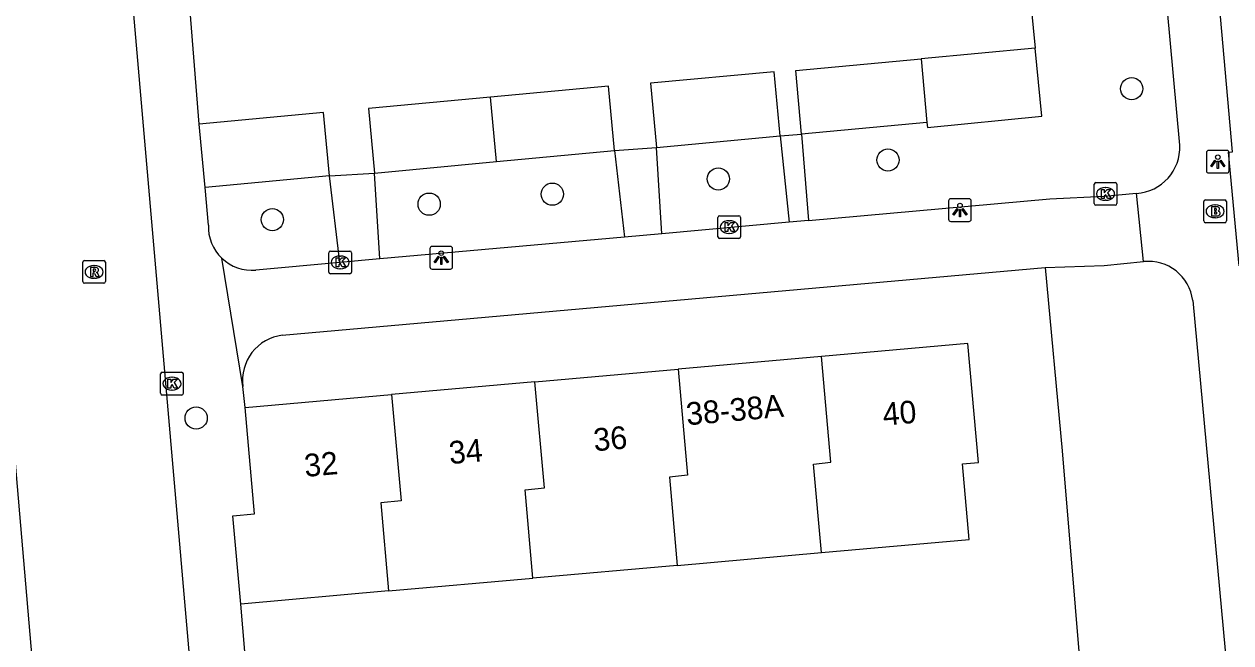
# Model space of a CAD drawing. Extents: x 162990 to 165007, y 383433 to 384336.
# Drawn here: x 164273.2 to 164326.4, y 383766.4 to 383793.7 of the extents above; entities that cross this region are included whole.
import ezdxf

# ---------------------------------------------------------------- set-up
doc = ezdxf.new("R2010")
doc.units = 0
for name, color, linetype in [('IMGEO_Boom', 7, 'Continuous'), ('IMGEO_Brandkraan', 7, 'Continuous'), ('IMGEO_Groenvoorziening', 7, 'Continuous'), ('IMGEO_Kolk', 7, 'Continuous'), ('IMGEO_Lichtpunt', 7, 'Continuous'), ('IMGEO_Pand', 7, 'Continuous'), ('IMGEO_Pand_nummerreeks', 7, 'Continuous'), ('IMGEO_Rijbaan_lokaal_open', 7, 'Continuous'), ('IMGEO_Rioolput', 7, 'Continuous'), ('IMGEO_Voetpad_open', 7, 'Continuous')]:
    doc.layers.add(name, color=color, linetype=linetype)

msp = doc.modelspace()

# ---------------------------------------------------------------- linework, layer by layer
at = {"layer": 'IMGEO_Boom'}
for centre in [(164321.983, 383790.823), (164311.244, 383787.684), (164303.767, 383786.849), (164296.454, 383786.178), (164291.032, 383785.739), (164284.126, 383785.057), (164280.765, 383776.314)]:
    msp.add_circle(centre, 0.489, dxfattribs=at)
at = {"layer": 'IMGEO_Brandkraan'}
for p, q in [((164325.232, 383785.923), (164326.084, 383785.923)), ((164325.157, 383784.997), (164325.157, 383785.849)), ((164325.645, 383785.703), (164325.67, 383785.703)), ((164326.158, 383785.849), (164326.158, 383784.997)), ((164326.084, 383784.923), (164325.232, 383784.923)), ((164325.668, 383785.143), (164325.643, 383785.143))]:
    msp.add_line(p, q, dxfattribs=at)
for points in [[(164325.232, 383785.923), (164326.084, 383785.923)], [(164325.157, 383784.997), (164325.157, 383785.849)], [(164325.505, 383785.623), (164325.505, 383785.223), (164325.718, 383785.223)], [(164325.736, 383785.623), (164325.505, 383785.623)], [(164325.684, 383785.542), (164325.63, 383785.542), (164325.63, 383785.466)], [(164325.63, 383785.466), (164325.683, 383785.466)], [(164325.692, 383785.39), (164325.63, 383785.39), (164325.63, 383785.309)], [(164326.158, 383785.849), (164326.158, 383784.997)], [(164326.084, 383784.923), (164325.232, 383784.923)], [(164325.63, 383785.309), (164325.692, 383785.309)]]:
    msp.add_lwpolyline(points, dxfattribs=at)
for centre, radius, start, end in [((164325.234, 383785.847), 0.0765, 91.552, 178.448), ((164325.234, 383785.847), 0.0765, 91.552, 178.448), ((164326.082, 383785.847), 0.0765, 1.552, 88.448), ((164326.082, 383785.847), 0.0765, 1.552, 88.448), ((164325.685, 383785.504), 0.0379, 267.8285, 90.9355), ((164325.693, 383785.349), 0.0404, 269.8759, 90.5077), ((164325.74, 383785.478), 0.145, 59.4692, 91.5367), ((164325.765, 383785.525), 0.0922, 285.5137, 58.1501), ((164325.77, 383785.333), 0.105, 301.3115, 78.989), ((164325.234, 383784.999), 0.0765, 181.552, 268.448), ((164325.234, 383784.999), 0.0765, 181.552, 268.448), ((164325.724, 383785.474), 0.251, 268.6676, 293.5347), ((164326.082, 383784.999), 0.0765, 271.552, 358.448), ((164326.082, 383784.999), 0.0765, 271.552, 358.448)]:
    msp.add_arc(centre, radius, start, end, dxfattribs=at)
for centre, major_axis, ratio, start_param, end_param in [((164325.644, 383785.423), (-0.387, 0.002), 0.722429, 4.712389, 7.853982), ((164325.669, 383785.423), (-0.39, 0.002), 0.717154, 1.570796, 4.712389)]:
    msp.add_ellipse(centre, major_axis=major_axis, ratio=ratio, start_param=start_param, end_param=end_param, dxfattribs=at)
at = {"layer": 'IMGEO_Groenvoorziening'}
for points in [[(164312.798, 383802.901), (164316.692, 383803.217), (164317.725, 383792.612)], [(164318.164, 383782.941), (164318.926, 383774.872), (164320.07, 383761.099)]]:
    msp.add_lwpolyline(points, dxfattribs=at)
at = {"layer": 'IMGEO_Kolk'}
for p, q in [((164320.329, 383785.764), (164320.329, 383786.616)), ((164320.404, 383786.69), (164321.256, 383786.69)), ((164320.817, 383786.47), (164320.842, 383786.47)), ((164321.33, 383786.616), (164321.33, 383785.764)), ((164320.84, 383785.91), (164320.815, 383785.91)), ((164321.256, 383785.69), (164320.404, 383785.69)), ((164303.752, 383784.305), (164303.752, 383785.157)), ((164303.827, 383785.231), (164304.679, 383785.231)), ((164304.24, 383785.011), (164304.265, 383785.011)), ((164304.753, 383785.157), (164304.753, 383784.305)), ((164304.263, 383784.451), (164304.238, 383784.451)), ((164304.679, 383784.231), (164303.827, 383784.231)), ((164286.609, 383782.748), (164286.609, 383783.6)), ((164286.684, 383783.674), (164287.536, 383783.674)), ((164287.097, 383783.454), (164287.122, 383783.454)), ((164287.61, 383783.6), (164287.61, 383782.748)), ((164287.12, 383782.894), (164287.095, 383782.894)), ((164287.536, 383782.674), (164286.684, 383782.674)), ((164279.2, 383777.404), (164279.2, 383778.256)), ((164279.275, 383778.33), (164280.127, 383778.33)), ((164279.688, 383778.11), (164279.713, 383778.11)), ((164280.201, 383778.256), (164280.201, 383777.404)), ((164279.711, 383777.55), (164279.686, 383777.55)), ((164280.127, 383777.33), (164279.275, 383777.33))]:
    msp.add_line(p, q, dxfattribs=at)
for points in [[(164320.329, 383785.764), (164320.329, 383786.616)], [(164320.404, 383786.69), (164321.256, 383786.69)], [(164321.33, 383786.616), (164321.33, 383785.764)], [(164320.65, 383786.39), (164320.773, 383786.39), (164320.773, 383786.239), (164320.903, 383786.39), (164321.067, 383786.39), (164320.921, 383786.239), (164321.074, 383785.99), (164320.922, 383785.99), (164320.837, 383786.154), (164320.773, 383786.087), (164320.773, 383785.99), (164320.65, 383785.99), (164320.65, 383786.39)], [(164321.256, 383785.69), (164320.404, 383785.69)], [(164303.752, 383784.305), (164303.752, 383785.157)], [(164303.827, 383785.231), (164304.679, 383785.231)], [(164304.073, 383784.931), (164304.196, 383784.931), (164304.196, 383784.78), (164304.326, 383784.931), (164304.49, 383784.931), (164304.344, 383784.78), (164304.497, 383784.531), (164304.345, 383784.531), (164304.26, 383784.695), (164304.196, 383784.628), (164304.196, 383784.531), (164304.073, 383784.531), (164304.073, 383784.931)], [(164304.753, 383785.157), (164304.753, 383784.305)], [(164304.679, 383784.231), (164303.827, 383784.231)], [(164286.609, 383782.748), (164286.609, 383783.6)], [(164286.684, 383783.674), (164287.536, 383783.674)], [(164286.93, 383783.374), (164287.053, 383783.374), (164287.053, 383783.223), (164287.183, 383783.374), (164287.347, 383783.374), (164287.201, 383783.223), (164287.354, 383782.974), (164287.202, 383782.974), (164287.117, 383783.138), (164287.053, 383783.071), (164287.053, 383782.974), (164286.93, 383782.974), (164286.93, 383783.374)], [(164287.61, 383783.6), (164287.61, 383782.748)], [(164287.536, 383782.674), (164286.684, 383782.674)], [(164279.2, 383777.404), (164279.2, 383778.256)], [(164279.275, 383778.33), (164280.127, 383778.33)], [(164279.521, 383778.03), (164279.644, 383778.03), (164279.644, 383777.879), (164279.774, 383778.03), (164279.938, 383778.03), (164279.792, 383777.879), (164279.945, 383777.63), (164279.793, 383777.63), (164279.708, 383777.794), (164279.644, 383777.727), (164279.644, 383777.63), (164279.521, 383777.63), (164279.521, 383778.03)], [(164280.201, 383778.256), (164280.201, 383777.404)], [(164280.127, 383777.33), (164279.275, 383777.33)]]:
    msp.add_lwpolyline(points, dxfattribs=at)
for centre, start, end in [((164320.406, 383786.614), 91.552, 178.448), ((164320.406, 383786.614), 91.552, 178.448), ((164321.254, 383786.614), 1.552, 88.448), ((164321.254, 383786.614), 1.552, 88.448), ((164320.406, 383785.766), 181.552, 268.448), ((164320.406, 383785.766), 181.552, 268.448), ((164321.254, 383785.766), 271.552, 358.448), ((164321.254, 383785.766), 271.552, 358.448), ((164303.829, 383785.155), 91.552, 178.448), ((164303.829, 383785.155), 91.552, 178.448), ((164304.677, 383785.155), 1.552, 88.448), ((164304.677, 383785.155), 1.552, 88.448), ((164303.829, 383784.307), 181.552, 268.448), ((164303.829, 383784.307), 181.552, 268.448), ((164304.677, 383784.307), 271.552, 358.448), ((164304.677, 383784.307), 271.552, 358.448), ((164286.686, 383783.598), 91.552, 178.448), ((164286.686, 383783.598), 91.552, 178.448), ((164287.534, 383783.598), 1.552, 88.448), ((164287.534, 383783.598), 1.552, 88.448), ((164286.686, 383782.75), 181.552, 268.448), ((164286.686, 383782.75), 181.552, 268.448), ((164287.534, 383782.75), 271.552, 358.448), ((164287.534, 383782.75), 271.552, 358.448), ((164279.277, 383778.254), 91.552, 178.448), ((164279.277, 383778.254), 91.552, 178.448), ((164280.125, 383778.254), 1.552, 88.448), ((164280.125, 383778.254), 1.552, 88.448), ((164279.277, 383777.406), 181.552, 268.448), ((164279.277, 383777.406), 181.552, 268.448), ((164280.125, 383777.406), 271.552, 358.448), ((164280.125, 383777.406), 271.552, 358.448)]:
    msp.add_arc(centre, 0.0765, start, end, dxfattribs=at)
for centre, major_axis, ratio, start_param, end_param in [((164320.816, 383786.19), (-0.387, 0.002), 0.722429, 4.712389, 7.853982), ((164320.841, 383786.19), (-0.39, 0.002), 0.717154, 1.570796, 4.712389), ((164304.239, 383784.731), (-0.387, 0.002), 0.722429, 4.712389, 7.853982), ((164304.264, 383784.731), (-0.39, 0.002), 0.717154, 1.570796, 4.712389), ((164287.096, 383783.174), (-0.387, 0.002), 0.722429, 4.712389, 7.853982), ((164287.121, 383783.174), (-0.39, 0.002), 0.717154, 1.570796, 4.712389), ((164279.687, 383777.83), (-0.387, 0.002), 0.722429, 4.712389, 7.853982), ((164279.712, 383777.83), (-0.39, 0.002), 0.717154, 1.570796, 4.712389)]:
    msp.add_ellipse(centre, major_axis=major_axis, ratio=ratio, start_param=start_param, end_param=end_param, dxfattribs=at)
at = {"layer": 'IMGEO_Lichtpunt'}
for p, q in [((164326.18, 383788.108), (164325.372, 383788.108)), ((164326.18, 383788.108), (164325.372, 383788.108)), ((164325.278, 383788.013), (164325.278, 383787.206)), ((164325.278, 383788.013), (164325.278, 383787.206)), ((164326.274, 383787.206), (164326.274, 383788.013)), ((164326.274, 383787.206), (164326.274, 383788.013)), ((164325.372, 383787.112), (164326.18, 383787.112)), ((164325.372, 383787.112), (164326.18, 383787.112)), ((164314.82, 383785.976), (164314.012, 383785.976)), ((164314.82, 383785.976), (164314.012, 383785.976)), ((164313.918, 383785.881), (164313.918, 383785.074)), ((164313.918, 383785.881), (164313.918, 383785.074)), ((164314.914, 383785.074), (164314.914, 383785.881)), ((164314.914, 383785.074), (164314.914, 383785.881)), ((164314.012, 383784.98), (164314.82, 383784.98)), ((164314.012, 383784.98), (164314.82, 383784.98)), ((164291.065, 383783.781), (164291.065, 383782.974)), ((164291.065, 383783.781), (164291.065, 383782.974)), ((164291.967, 383783.876), (164291.159, 383783.876)), ((164291.967, 383783.876), (164291.159, 383783.876)), ((164292.061, 383782.974), (164292.061, 383783.781)), ((164292.061, 383782.974), (164292.061, 383783.781)), ((164291.159, 383782.88), (164291.967, 383782.88)), ((164291.159, 383782.88), (164291.967, 383782.88))]:
    msp.add_line(p, q, dxfattribs=at)
for points in [[(164325.652, 383787.677), (164325.691, 383787.649), (164325.503, 383787.387), (164325.465, 383787.414), (164325.652, 383787.677)], [(164325.754, 383787.629), (164325.801, 383787.629), (164325.801, 383787.307), (164325.754, 383787.307), (164325.754, 383787.629)], [(164325.864, 383787.649), (164325.902, 383787.676), (164326.089, 383787.414), (164326.05, 383787.386), (164325.864, 383787.649)], [(164314.292, 383785.545), (164314.331, 383785.517), (164314.143, 383785.255), (164314.105, 383785.282), (164314.292, 383785.545)], [(164314.394, 383785.497), (164314.441, 383785.497), (164314.441, 383785.175), (164314.394, 383785.175), (164314.394, 383785.497)], [(164314.504, 383785.517), (164314.542, 383785.544), (164314.729, 383785.282), (164314.69, 383785.254), (164314.504, 383785.517)], [(164291.439, 383783.445), (164291.478, 383783.417), (164291.29, 383783.155), (164291.252, 383783.182), (164291.439, 383783.445)], [(164291.541, 383783.397), (164291.588, 383783.397), (164291.588, 383783.075), (164291.541, 383783.075), (164291.541, 383783.397)], [(164291.651, 383783.417), (164291.689, 383783.444), (164291.876, 383783.182), (164291.837, 383783.154), (164291.651, 383783.417)]]:
    msp.add_lwpolyline(points, dxfattribs=at)
for centre in [(164325.777, 383787.811), (164314.417, 383785.679), (164291.564, 383783.579)]:
    msp.add_circle(centre, 0.0994, dxfattribs=at)
for centre, start, end in [((164325.372, 383788.013), 90, 180), ((164325.372, 383788.013), 90, 180), ((164326.18, 383788.013), 0, 90), ((164326.18, 383788.013), 0, 90), ((164325.372, 383787.206), 180, 270), ((164325.372, 383787.206), 180, 270), ((164326.18, 383787.206), 270, 0), ((164326.18, 383787.206), 270, 360), ((164314.012, 383785.881), 90, 180), ((164314.012, 383785.881), 90, 180), ((164314.82, 383785.881), 0, 90), ((164314.82, 383785.881), 0, 90), ((164314.012, 383785.074), 180, 270), ((164314.012, 383785.074), 180, 270), ((164314.82, 383785.074), 270, 0), ((164314.82, 383785.074), 270, 360), ((164291.159, 383783.781), 90, 180), ((164291.159, 383783.781), 90, 180), ((164291.967, 383783.781), 0, 90), ((164291.967, 383783.781), 0, 90), ((164291.159, 383782.974), 180, 270), ((164291.159, 383782.974), 180, 270), ((164291.967, 383782.974), 270, 0), ((164291.967, 383782.974), 270, 360)]:
    msp.add_arc(centre, 0.0946, start, end, dxfattribs=at)
at = {"layer": 'IMGEO_Pand'}
for points in [[(164317.725, 383792.612), (164312.7, 383792.141)], [(164312.962, 383789.341), (164312.983, 383789.117), (164318.018, 383789.608), (164317.725, 383792.612)], [(164307.442, 383788.824), (164307.18, 383791.624), (164312.7, 383792.141)], [(164312.7, 383792.141), (164312.962, 383789.341)], [(164306.489, 383788.749), (164306.225, 383791.574), (164300.778, 383791.064), (164301.042, 383788.24)], [(164299.192, 383788.1), (164298.926, 383790.939), (164293.73, 383790.453)], [(164293.73, 383790.453), (164288.354, 383789.95), (164288.62, 383787.111)], [(164293.993, 383787.614), (164293.73, 383790.453)], [(164286.644, 383786.98), (164286.382, 383789.781), (164280.901, 383789.268)], [(164281.163, 383786.467), (164280.901, 383789.268)], [(164312.962, 383789.341), (164307.442, 383788.824)], [(164301.042, 383788.24), (164306.489, 383788.749)], [(164293.993, 383787.614), (164299.192, 383788.1)], [(164288.62, 383787.111), (164293.993, 383787.614)], [(164286.644, 383786.98), (164281.163, 383786.467)], [(164308.316, 383770.389), (164314.826, 383770.966), (164314.531, 383774.295), (164315.235, 383774.358), (164314.77, 383779.601), (164308.31, 383779.028)], [(164308.31, 383779.028), (164301.999, 383778.469)], [(164308.316, 383770.389), (164307.971, 383774.276), (164308.728, 383774.366), (164308.31, 383779.028)], [(164295.689, 383777.909), (164301.999, 383778.469)], [(164301.999, 383778.469), (164302.418, 383773.8), (164301.613, 383773.712), (164301.958, 383769.825)], [(164295.689, 383777.909), (164289.379, 383777.35)], [(164295.6, 383769.261), (164295.255, 383773.147), (164296.108, 383773.234), (164295.689, 383777.909)], [(164282.922, 383776.777), (164289.379, 383777.35)], [(164289.379, 383777.35), (164289.799, 383772.669), (164288.897, 383772.583), (164289.242, 383768.697)], [(164282.733, 383768.12), (164282.388, 383772.006), (164283.338, 383772.09), (164282.922, 383776.777)], [(164301.958, 383769.825), (164308.316, 383770.389)], [(164301.958, 383769.825), (164295.6, 383769.261)], [(164289.242, 383768.697), (164295.6, 383769.261)], [(164289.242, 383768.697), (164282.733, 383768.12)]]:
    msp.add_lwpolyline(points, dxfattribs=at)
at = {"layer": 'IMGEO_Rijbaan_lokaal_open'}
for points in [[(164274.558, 383753.908), (164267.226, 383839.355)], [(164276.703, 383809.159), (164281.653, 383752.145), (164281.697, 383751.629)]]:
    msp.add_lwpolyline(points, dxfattribs=at)
at = {"layer": 'IMGEO_Rioolput'}
for p, q in [((164275.845, 383783.252), (164276.697, 383783.252)), ((164275.77, 383782.326), (164275.77, 383783.178)), ((164276.258, 383783.032), (164276.283, 383783.032)), ((164276.771, 383783.178), (164276.771, 383782.326)), ((164276.697, 383782.252), (164275.845, 383782.252)), ((164276.281, 383782.472), (164276.256, 383782.472))]:
    msp.add_line(p, q, dxfattribs=at)
for points in [[(164275.845, 383783.252), (164276.697, 383783.252)], [(164275.77, 383782.326), (164275.77, 383783.178)], [(164276.359, 383782.95), (164276.107, 383782.952), (164276.107, 383782.552)], [(164276.107, 383782.552), (164276.231, 383782.552), (164276.231, 383782.714), (164276.242, 383782.714)], [(164276.285, 383782.871), (164276.231, 383782.871), (164276.231, 383782.79)], [(164276.231, 383782.79), (164276.283, 383782.79)], [(164276.771, 383783.178), (164276.771, 383782.326)], [(164276.697, 383782.252), (164275.845, 383782.252)], [(164276.289, 383782.685), (164276.36, 383782.552), (164276.5, 383782.552), (164276.435, 383782.678)]]:
    msp.add_lwpolyline(points, dxfattribs=at)
for centre, radius, start, end in [((164275.847, 383783.176), 0.0765, 91.552, 178.448), ((164275.847, 383783.176), 0.0765, 91.552, 178.448), ((164276.695, 383783.176), 0.0765, 1.552, 88.448), ((164276.695, 383783.176), 0.0765, 1.552, 88.448), ((164276.241, 383782.661), 0.0533, 26.0293, 88.6989), ((164276.267, 383782.979), 0.19, 274.7715, 282.9687), ((164276.291, 383782.775), 0.0964, 77.0061, 93.1865), ((164276.305, 383782.832), 0.0378, 276.6634, 79.6772), ((164276.358, 383782.84), 0.109, 350.3612, 89.416), ((164276.356, 383782.84), 0.112, 277.5842, 350.9817), ((164276.34, 383782.625), 0.108, 29.5134, 73.7905), ((164275.847, 383782.328), 0.0765, 181.552, 268.448), ((164275.847, 383782.328), 0.0765, 181.552, 268.448), ((164276.695, 383782.328), 0.0765, 271.552, 358.448), ((164276.695, 383782.328), 0.0765, 271.552, 358.448)]:
    msp.add_arc(centre, radius, start, end, dxfattribs=at)
for centre, major_axis, ratio, start_param, end_param in [((164276.257, 383782.752), (-0.387, 0.002), 0.722429, 4.712389, 7.853982), ((164276.282, 383782.752), (-0.39, 0.002), 0.717154, 1.570796, 4.712389)]:
    msp.add_ellipse(centre, major_axis=major_axis, ratio=ratio, start_param=start_param, end_param=end_param, dxfattribs=at)
at = {"layer": 'IMGEO_Voetpad_open'}
for points in [[(164326.43, 383788.044), (164321.667, 383841.737)], [(164324.1, 383788.333), (164322.858, 383801.951)], [(164280.901, 383789.268), (164280.296, 383796.843)], [(164306.489, 383788.749), (164307.442, 383788.824)], [(164306.489, 383788.749), (164306.895, 383784.94)], [(164307.442, 383788.824), (164307.738, 383785.016)], [(164299.192, 383788.1), (164301.042, 383788.24)], [(164299.192, 383788.1), (164299.64, 383784.29)], [(164301.278, 383784.437), (164301.042, 383788.24)], [(164326.822, 383783.027), (164326.717, 383783.014), (164326.251, 383788.022), (164326.43, 383788.044)], [(164286.644, 383786.98), (164288.62, 383787.111)], [(164287.102, 383783.167), (164286.644, 383786.98)], [(164288.864, 383783.325), (164288.62, 383787.111)], [(164281.304, 383784.82), (164281.163, 383786.467)], [(164307.738, 383785.016), (164318.373, 383785.969), (164320.775, 383786.087), (164322.194, 383786.216)], [(164322.498, 383783.206), (164322.194, 383786.216)], [(164306.895, 383784.94), (164301.278, 383784.437)], [(164307.738, 383785.016), (164306.895, 383784.94)], [(164301.278, 383784.437), (164299.64, 383784.29)], [(164299.64, 383784.29), (164288.864, 383783.325)], [(164282.826, 383777.712), (164281.896, 383783.355)], [(164288.864, 383783.325), (164287.102, 383783.167)], [(164287.102, 383783.167), (164283.388, 383782.834)], [(164284.561, 383779.962), (164318.164, 383782.941)], [(164318.164, 383782.941), (164320.774, 383783.038), (164322.498, 383783.206)], [(164324.671, 383781.489), (164326.345, 383763.366)], [(164282.922, 383776.777), (164282.826, 383777.712)], [(164283.369, 383760.636), (164282.733, 383768.12)]]:
    msp.add_lwpolyline(points, dxfattribs=at)
for centre, radius, start, end in [((164322.076, 383788.238), 2.026, 273.3277, 2.677), ((164283.22, 383784.742), 1.918, 177.6771, 226.3298), ((164283.216, 383784.738), 1.912, 226.3384, 275.1637), ((164322.722, 383781.256), 1.963, 6.8198, 96.5521), ((164284.813, 383777.974), 2.004, 97.2114, 187.5162)]:
    msp.add_arc(centre, radius, start, end, dxfattribs=at)

# ---------------------------------------------------------------- texts
at = {"layer": 'IMGEO_Pand_nummerreeks'}
for s, rotation, p in [('38-38A', 5.0592, (164302.392, 383775.994)), ('40', 5.0672, (164311.054, 383775.979)), ('36', 5.0672, (164298.312, 383774.848)), ('34', 5.0672, (164291.943, 383774.284)), ('32', 5.0672, (164285.57, 383773.719))]:
    msp.add_text(s, height=1, rotation=rotation, dxfattribs=at).set_placement(p)

doc.saveas('drawing.dxf')
